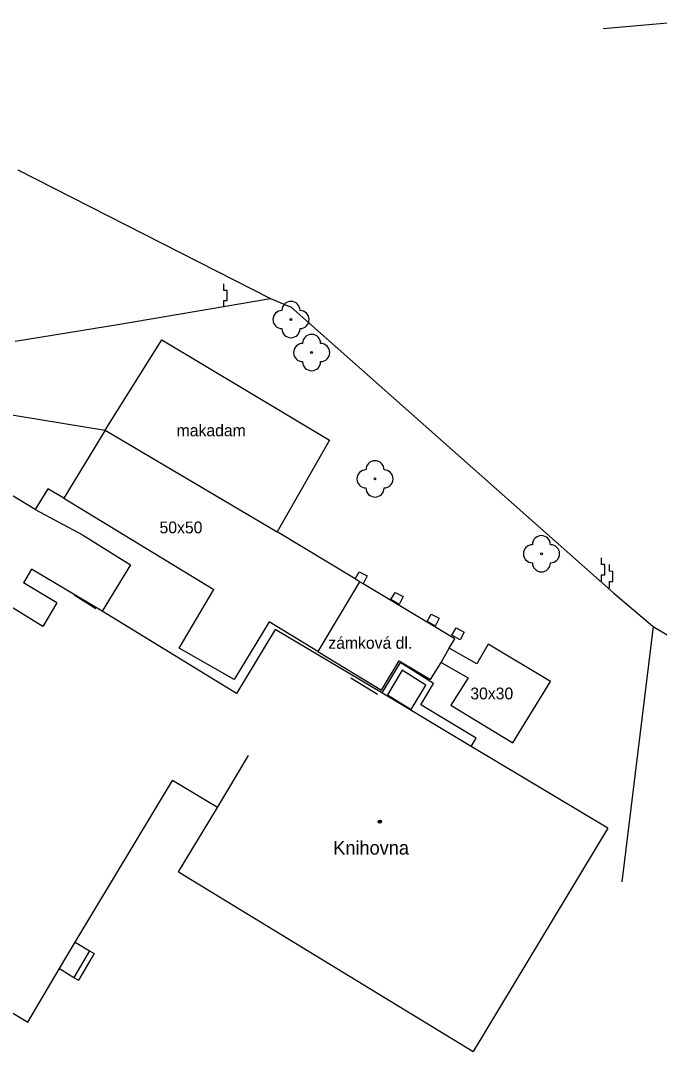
# Model space of a CAD drawing. Extents: x -538441 to -536770, y -1181008 to -1179809.
# Drawn here: x -538119.7 to -538084.5, y -1180881.8 to -1180825 of the extents above; entities that cross this region are included whole.
import ezdxf

# ---------------------------------------------------------------- set-up
doc = ezdxf.new("R2010")
doc.units = 0
for name, color, linetype in [('Vrstva 11', 7, 'Continuous'), ('Vrstva 22', 7, 'Continuous'), ('Vrstva 24', 7, 'Continuous'), ('Vrstva 39', 7, 'Continuous'), ('Vrstva 40', 7, 'Continuous'), ('Vrstva 41', 7, 'Continuous'), ('Vrstva 5', 7, 'Continuous'), ('Vrstva 6', 7, 'Continuous'), ('Vrstva 7', 7, 'Continuous')]:
    doc.layers.add(name, color=color, linetype=linetype)

msp = doc.modelspace()

# ---------------------------------------------------------------- linework, layer by layer
at = {"layer": 'Vrstva 11'}
for p, q in [((-538115.06, -1180847.56), (-538111.94, -1180842.58)), ((-538111.94, -1180842.58), (-538102.69, -1180848.11)), ((-538130.52, -1180845.05), (-538115.06, -1180847.56)), ((-538118.94, -1180851.94), (-538125.89, -1180847.75)), ((-538115.06, -1180847.56), (-538117.34, -1180851.31)), ((-538115.06, -1180847.56), (-538105.58, -1180853.17)), ((-538102.69, -1180848.11), (-538105.58, -1180853.17)), ((-538117.34, -1180851.31), (-538109.06, -1180856.35)), ((-538101.27, -1180855.77), (-538105.58, -1180853.17)), ((-538101.02, -1180855.93), (-538103.32, -1180859.77)), ((-538095.76, -1180859.08), (-538100.82, -1180856.03)), ((-538094.55, -1180860.46), (-538096.068, -1180859.591)), ((-538115.938, -1180876.278), (-538116.798, -1180877.748)), ((-538115.68, -1180876.43), (-538116.54, -1180877.9))]:
    msp.add_line(p, q, dxfattribs=at)
for points in [[(-538117.34, -1180851.31), (-538118.24, -1180850.8), (-538118.94, -1180851.94)], [(-538118.94, -1180851.94), (-538116.31, -1180853.34), (-538113.66, -1180854.99), (-538115.24, -1180857.55)], [(-538101.27, -1180855.77), (-538101.04, -1180855.37), (-538100.6, -1180855.6), (-538100.82, -1180856.03), (-538101.02, -1180855.93), (-538101.27, -1180855.77)], [(-538107.94, -1180861.32), (-538110.99, -1180859.58), (-538109.06, -1180856.35)], [(-538099.29, -1180856.91), (-538099.06, -1180856.51), (-538098.62, -1180856.74), (-538098.84, -1180857.17), (-538099.29, -1180856.91)], [(-538103.32, -1180859.77), (-538106.01, -1180858.14), (-538107.94, -1180861.32)], [(-538097.29, -1180858.11), (-538097.06, -1180857.71), (-538096.62, -1180857.94), (-538096.84, -1180858.37), (-538097.29, -1180858.11)], [(-538095.92, -1180858.87), (-538095.69, -1180858.47), (-538095.25, -1180858.7), (-538095.47, -1180859.13), (-538095.92, -1180858.87)], [(-538097.11, -1180861.32), (-538096.52, -1180860.38), (-538096.068, -1180859.591), (-538095.76, -1180859.08)], [(-538092.56, -1180864.81), (-538090.49, -1180861.42), (-538093.92, -1180859.36), (-538094.55, -1180860.46)], [(-538103.32, -1180859.77), (-538099.82, -1180861.9), (-538098.84, -1180860.29), (-538097.11, -1180861.32)], [(-538094.854, -1180865.009), (-538094.58, -1180864.55), (-538097.643, -1180862.712), (-538096.94, -1180861.54), (-538098.78, -1180860.38), (-538099.8, -1180862.06)], [(-538096.52, -1180860.38), (-538095.034, -1180861.231), (-538095.98, -1180862.74), (-538092.56, -1180864.81)], [(-538116.716, -1180875.806), (-538115.938, -1180876.278), (-538115.68, -1180876.43)], [(-538117.594, -1180877.266), (-538116.798, -1180877.748), (-538116.54, -1180877.9)]]:
    msp.add_lwpolyline(points, dxfattribs=at)
at = {"layer": 'Vrstva 22'}
for centre in [(-538104.81, -1180841.46), (-538103.67, -1180843.28), (-538100.17, -1180850.25), (-538090.98, -1180854.38)]:
    msp.add_circle(centre, 0.05, dxfattribs=at)
for centre, start, end in [((-538104.81, -1180840.96), 0, 180), ((-538105.31, -1180841.46), 90, 270), ((-538104.31, -1180841.46), 270, 90), ((-538104.81, -1180841.96), 180, 0), ((-538103.67, -1180842.78), 0, 180), ((-538104.17, -1180843.28), 90, 270), ((-538103.17, -1180843.28), 270, 90), ((-538103.67, -1180843.78), 180, 0), ((-538100.17, -1180849.75), 0, 180), ((-538100.67, -1180850.25), 90, 270), ((-538099.67, -1180850.25), 270, 90), ((-538100.17, -1180850.75), 180, 0), ((-538090.98, -1180853.88), 0, 180), ((-538091.48, -1180854.38), 90, 270), ((-538090.48, -1180854.38), 270, 90), ((-538090.98, -1180854.88), 180, 0)]:
    msp.add_arc(centre, 0.5, start, end, dxfattribs=at)
at = {"layer": 'Vrstva 24'}
for p, q in [((-538108.51, -1180839.849), (-538108.51, -1180839.481)), ((-538108.327, -1180839.851), (-538108.51, -1180839.849)), ((-538108.327, -1180840.403), (-538108.327, -1180839.851)), ((-538108.51, -1180840.77), (-538108.51, -1180840.403)), ((-538108.51, -1180840.403), (-538108.327, -1180840.403)), ((-538087.66, -1180854.979), (-538087.66, -1180854.611)), ((-538087.477, -1180854.981), (-538087.66, -1180854.979)), ((-538087.477, -1180855.533), (-538087.477, -1180854.981)), ((-538087.23, -1180855.349), (-538087.23, -1180854.981)), ((-538087.047, -1180855.351), (-538087.23, -1180855.349)), ((-538087.047, -1180855.903), (-538087.047, -1180855.351)), ((-538087.66, -1180855.9), (-538087.66, -1180855.533)), ((-538087.66, -1180855.533), (-538087.477, -1180855.533)), ((-538087.23, -1180856.27), (-538087.23, -1180855.903)), ((-538087.23, -1180855.903), (-538087.047, -1180855.903))]:
    msp.add_line(p, q, dxfattribs=at)
at = {"layer": 'Vrstva 39'}
for radius in [0.09, 0.0398]:
    msp.add_circle((-538099.906, -1180869.157), radius, dxfattribs=at)
at = {"layer": 'Vrstva 5'}
for p, q in [((-538087.57, -1180825.413), (-538082.59, -1180824.97)), ((-538119.13, -1180855.23), (-538119.584, -1180855.99)), ((-538118.5, -1180858.396), (-538121.58, -1180856.5)), ((-538117.727, -1180857.094), (-538119.584, -1180855.99)), ((-538117.727, -1180857.094), (-538118.5, -1180858.396)), ((-538105.68, -1180858.55), (-538107.81, -1180862.09)), ((-538098.67, -1180860.81), (-538099.48, -1180862.16)), ((-538097.36, -1180861.62), (-538098.67, -1180860.81)), ((-538098.17, -1180862.97), (-538097.36, -1180861.62)), ((-538099.48, -1180862.16), (-538098.17, -1180862.97)), ((-538108.874, -1180868.38), (-538111.35, -1180866.89)), ((-538087.31, -1180869.51), (-538094.75, -1180881.83)), ((-538111.01, -1180871.93), (-538094.75, -1180881.83))]:
    msp.add_line(p, q, dxfattribs=at)
for points in [[(-538115.24, -1180857.55), (-538119.13, -1180855.23)], [(-538107.81, -1180862.09), (-538115.24, -1180857.55)], [(-538099.8, -1180862.06), (-538105.68, -1180858.55)], [(-538094.854, -1180865.009), (-538099.8, -1180862.06)], [(-538087.31, -1180869.51), (-538094.854, -1180865.009)], [(-538108.874, -1180868.38), (-538107.147, -1180865.51)], [(-538116.716, -1180875.806), (-538111.35, -1180866.89)], [(-538111.01, -1180871.93), (-538108.874, -1180868.38)], [(-538117.594, -1180877.266), (-538116.716, -1180875.806)], [(-538124.951, -1180876.826), (-538119.34, -1180880.22)], [(-538119.34, -1180880.22), (-538117.594, -1180877.266)]]:
    msp.add_lwpolyline(points, dxfattribs=at)
at = {"layer": 'Vrstva 6'}
for p, q in [((-538115.58, -1180857.42), (-538116.78, -1180856.67)), ((-538100.04, -1180862.14), (-538101.5, -1180861.25))]:
    msp.add_line(p, q, dxfattribs=at)
at = {"layer": 'Vrstva 7'}
for p, q in [((-538119.888, -1180833.2), (-538105.94, -1180840.3)), ((-538114.25, -1180841.71), (-538105.94, -1180840.3)), ((-538105.94, -1180840.3), (-538104.79, -1180840.78)), ((-538104.79, -1180840.78), (-538086.98, -1180856.56)), ((-538120.03, -1180842.66), (-538114.25, -1180841.71)), ((-538086.98, -1180856.56), (-538084.81, -1180858.39)), ((-538084.81, -1180858.39), (-538086.538, -1180872.481)), ((-538084.81, -1180858.39), (-538078.193, -1180862.363))]:
    msp.add_line(p, q, dxfattribs=at)

# ---------------------------------------------------------------- texts
at = {"layer": 'Vrstva 40'}
for s, p in [('makadam', (-538111.121, -1180847.898)), ('50x50', (-538112.066, -1180853.253)), ('zámková dl.', (-538102.749, -1180859.622)), ('30x30', (-538094.908, -1180862.412))]:
    msp.add_text(s, height=0.65, dxfattribs=at).set_placement(p)
at = {"layer": 'Vrstva 41'}
msp.add_text('Knihovna', height=0.75, dxfattribs=at).set_placement((-538102.476, -1180870.974))

doc.saveas('drawing.dxf')
